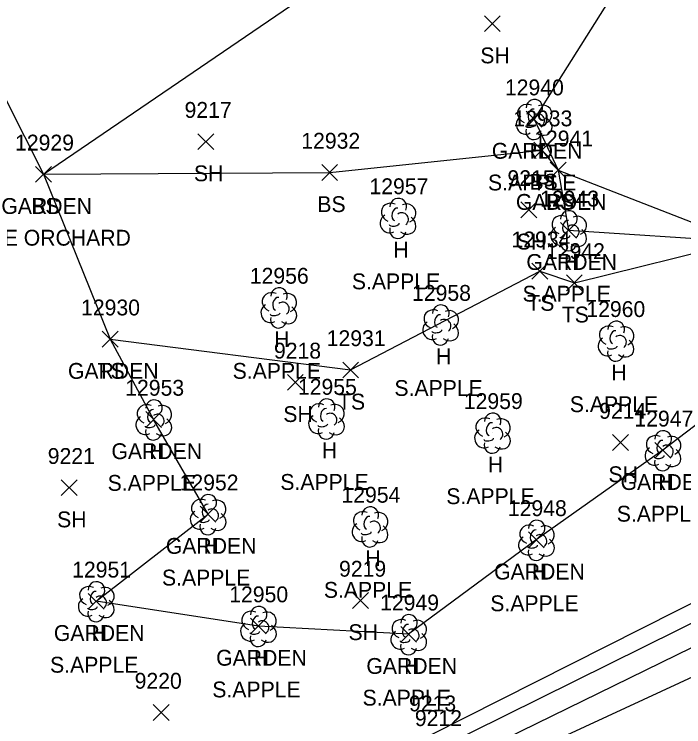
# Model space of a CAD drawing. Extents: x 1482574 to 1485769, y 580696 to 595649.
# Drawn here: x 1483403.4 to 1483487.9, y 583715.7 to 583805.6 of the extents above; entities that cross this region are included whole.
import ezdxf

# ---------------------------------------------------------------- set-up
doc = ezdxf.new("R2010")
doc.units = 0
for name, color, linetype in [('L_A', 7, 'Continuous'), ('L_C', 7, 'Continuous'), ('L_I', 7, 'Continuous'), ('L_TIC', 7, 'Continuous'), ('LAPB', 7, 'Continuous'), ('LELB', 7, 'Continuous'), ('LTD', 7, 'Continuous')]:
    doc.layers.add(name, color=color, linetype=linetype)

msp = doc.modelspace()

# ---------------------------------------------------------------- linework, layer by layer
at = {"layer": 'L_TIC'}
for points in [[(1483462.746, 583803.39), (1483464.746, 583805.39)], [(1483464.746, 583803.39), (1483462.746, 583805.39)], [(1483468.012, 583791.352), (1483470.012, 583793.352)], [(1483470.012, 583791.352), (1483468.012, 583793.352)], [(1483426.591, 583788.512), (1483428.591, 583790.512)], [(1483428.591, 583788.512), (1483426.591, 583790.512)], [(1483469, 583787.443), (1483471, 583789.443)], [(1483471, 583787.443), (1483469, 583789.443)], [(1483471.053, 583784.904), (1483473.053, 583786.904)], [(1483473.053, 583784.904), (1483471.053, 583786.904)], [(1483471.053, 583784.904), (1483473.053, 583786.904)], [(1483473.053, 583784.904), (1483471.053, 583786.904)], [(1483406.098, 583784.388), (1483408.098, 583786.388)], [(1483408.098, 583784.388), (1483406.098, 583786.388)], [(1483406.098, 583784.388), (1483408.098, 583786.388)], [(1483408.098, 583784.388), (1483406.098, 583786.388)], [(1483406.098, 583784.388), (1483408.098, 583786.388)], [(1483408.098, 583784.388), (1483406.098, 583786.388)], [(1483442.221, 583784.621), (1483444.221, 583786.621)], [(1483444.221, 583784.621), (1483442.221, 583786.621)], [(1483467.349, 583779.899), (1483469.349, 583781.899)], [(1483469.349, 583779.899), (1483467.349, 583781.899)], [(1483472.372, 583777.323), (1483474.372, 583779.323)], [(1483474.372, 583777.323), (1483472.372, 583779.323)], [(1483468.75, 583772.167), (1483470.75, 583774.167)], [(1483470.75, 583772.167), (1483468.75, 583774.167)], [(1483473.105, 583770.695), (1483475.105, 583772.695)], [(1483475.105, 583770.695), (1483473.105, 583772.695)], [(1483414.509, 583763.584), (1483416.509, 583765.584)], [(1483416.509, 583763.584), (1483414.509, 583765.584)], [(1483414.509, 583763.584), (1483416.509, 583765.584)], [(1483416.509, 583763.584), (1483414.509, 583765.584)], [(1483444.862, 583759.706), (1483446.862, 583761.706)], [(1483446.862, 583759.706), (1483444.862, 583761.706)], [(1483437.874, 583758.138), (1483439.874, 583760.138)], [(1483439.874, 583758.138), (1483437.874, 583760.138)], [(1483419.997, 583753.452), (1483421.997, 583755.452)], [(1483421.997, 583753.452), (1483419.997, 583755.452)], [(1483419.997, 583753.452), (1483421.997, 583755.452)], [(1483421.997, 583753.452), (1483419.997, 583755.452)], [(1483478.92, 583750.542), (1483480.92, 583752.542)], [(1483480.92, 583750.542), (1483478.92, 583752.542)], [(1483484.267, 583749.563), (1483486.267, 583751.563)], [(1483486.267, 583749.563), (1483484.267, 583751.563)], [(1483409.321, 583744.847), (1483411.321, 583746.847)], [(1483411.321, 583744.847), (1483409.321, 583746.847)], [(1483426.861, 583741.504), (1483428.861, 583743.504)], [(1483428.861, 583741.504), (1483426.861, 583743.504)], [(1483468.302, 583738.262), (1483470.302, 583740.262)], [(1483470.302, 583738.262), (1483468.302, 583740.262)], [(1483412.731, 583730.51), (1483414.731, 583732.51)], [(1483414.731, 583730.51), (1483412.731, 583732.51)], [(1483446.099, 583730.618), (1483448.099, 583732.618)], [(1483448.099, 583730.618), (1483446.099, 583732.618)], [(1483433.213, 583727.389), (1483435.213, 583729.389)], [(1483435.213, 583727.389), (1483433.213, 583729.389)], [(1483452.177, 583726.354), (1483454.177, 583728.354)], [(1483454.177, 583726.354), (1483452.177, 583728.354)], [(1483420.941, 583716.484), (1483422.941, 583718.484)], [(1483422.941, 583716.484), (1483420.941, 583718.484)]]:
    msp.add_lwpolyline(points, dxfattribs=at)
at = {"layer": 'LAPB'}
for points in [[(1483407.098, 583785.388), (1483457.151, 583819.538), (1483483.693, 583834.911), (1483504.169, 583836.193), (1483507.415, 583821.618), (1483487.422, 583821.546), (1483469.012, 583792.352), (1483472.053, 583785.904), (1483473.372, 583778.323), (1483495.211, 583776.909), (1483501.09, 583762.602), (1483485.267, 583750.563), (1483469.302, 583739.262), (1483453.177, 583727.354), (1483434.213, 583728.389), (1483413.731, 583731.51), (1483427.861, 583742.504), (1483420.997, 583754.452)], [(1483407.098, 583785.388), (1483415.509, 583764.584), (1483420.997, 583754.452)]]:
    msp.add_lwpolyline(points, dxfattribs=at)
at = {"layer": 'LELB'}
for points in [[(1483412.993, 583953.41), (1483376.308, 583950.603), (1483347.963, 583948.288), (1483347.425, 583940.855), (1483361.028, 583929.419), (1483369.45, 583895.738), (1483363.519, 583863.257), (1483360.225, 583832.996), (1483366.191, 583824.042), (1483377.991, 583824.378), (1483392.585, 583814.15), (1483407.098, 583785.388), (1483443.221, 583785.621), (1483470, 583788.443), (1483472.053, 583785.904), (1483495.211, 583776.909)], [(1483415.509, 583764.584), (1483445.862, 583760.706), (1483469.75, 583773.167), (1483474.105, 583771.695), (1483495.211, 583776.909)], [(1483514.526, 583764.079), (1483503.139, 583747.041), (1483491.436, 583732.543), (1483455.924, 583714.627)], [(1483516.587, 583760.804), (1483505.16, 583745.335), (1483491.58, 583730.063), (1483456.662, 583712.773)], [(1483519.753, 583756.378), (1483509.051, 583742.113), (1483492.827, 583727.592), (1483457.502, 583710.286)], [(1483520.563, 583751.651), (1483510.57, 583739.82), (1483494.166, 583724.321), (1483459.52, 583708.314)]]:
    msp.add_lwpolyline(points, dxfattribs=at)
at = {"layer": 'LTD'}
for p, q in [((1483469.012, 583792.352), (1483469.012, 583792.352)), ((1483469.012, 583792.352), (1483469.012, 583792.352)), ((1483451.828, 583779.879), (1483451.828, 583779.879)), ((1483451.828, 583779.879), (1483451.828, 583779.879)), ((1483473.372, 583778.323), (1483473.372, 583778.323)), ((1483473.372, 583778.323), (1483473.372, 583778.323)), ((1483436.781, 583768.585), (1483436.781, 583768.585)), ((1483436.781, 583768.585), (1483436.781, 583768.585)), ((1483457.201, 583766.424), (1483457.201, 583766.424)), ((1483457.201, 583766.424), (1483457.201, 583766.424)), ((1483479.339, 583764.383), (1483479.339, 583764.383)), ((1483479.339, 583764.383), (1483479.339, 583764.383)), ((1483420.997, 583754.452), (1483420.997, 583754.452)), ((1483420.997, 583754.452), (1483420.997, 583754.452)), ((1483442.798, 583754.572), (1483442.798, 583754.572)), ((1483442.798, 583754.572), (1483442.798, 583754.572)), ((1483463.749, 583752.774), (1483463.749, 583752.774)), ((1483463.749, 583752.774), (1483463.749, 583752.774)), ((1483485.267, 583750.563), (1483485.267, 583750.563)), ((1483485.267, 583750.563), (1483485.267, 583750.563)), ((1483427.861, 583742.504), (1483427.861, 583742.504)), ((1483427.861, 583742.504), (1483427.861, 583742.504)), ((1483448.293, 583740.954), (1483448.293, 583740.954)), ((1483448.293, 583740.954), (1483448.293, 583740.954)), ((1483469.302, 583739.262), (1483469.302, 583739.262)), ((1483469.302, 583739.262), (1483469.302, 583739.262)), ((1483413.731, 583731.51), (1483413.731, 583731.51)), ((1483413.731, 583731.51), (1483413.731, 583731.51)), ((1483434.213, 583728.389), (1483434.213, 583728.389)), ((1483434.213, 583728.389), (1483434.213, 583728.389)), ((1483453.177, 583727.354), (1483453.177, 583727.354)), ((1483453.177, 583727.354), (1483453.177, 583727.354))]:
    msp.add_line(p, q, dxfattribs=at)
for centre in [(1483469.059, 583793.786), (1483451.875, 583781.313), (1483473.419, 583779.757), (1483436.827, 583770.019), (1483457.248, 583767.858), (1483479.386, 583765.817), (1483442.845, 583756.006), (1483421.044, 583755.886), (1483463.796, 583754.208), (1483485.314, 583751.997), (1483427.908, 583743.938), (1483448.34, 583742.388), (1483469.349, 583740.696), (1483413.778, 583732.944), (1483434.259, 583729.823), (1483453.224, 583728.788)]:
    msp.add_arc(centre, 1.047, 335.52715, 180.95627, dxfattribs=at)
for centre, major_axis, ratio, start_param, end_param in [((1483468.22, 583793.019), (1.21, -0.512), 0.895232, 1.570796, 4.712389), ((1483470.053, 583792.936), (-1.141, -0.483), 0.949671, 1.570796, 4.712389), ((1483468.803, 583792.81), (-0.208, -0.792), 0.645439, 3.141593, 6.283185), ((1483469.512, 583792.186), (-0.5, 0.667), 0.989748, 3.141593, 6.283185), ((1483467.929, 583791.644), (0.584, -1.042), 0.959034, 3.141593, 6.283185), ((1483470.012, 583791.519), (-1.09, 0.792), 0.841452, 1.570796, 4.712389), ((1483468.554, 583791.602), (-0.625, -0.083), 0.423636, 0, 3.141593), ((1483469.012, 583790.852), (0.265, 1.061), 0.942809, 1.570796, 4.712389), ((1483451.036, 583780.546), (1.21, -0.512), 0.895232, 1.570796, 4.712389), ((1483452.87, 583780.463), (-1.141, -0.483), 0.949671, 1.570796, 4.712389), ((1483451.62, 583780.338), (-0.208, -0.792), 0.645439, 3.141593, 6.283185), ((1483452.328, 583779.713), (-0.5, 0.667), 0.989748, 3.141593, 6.283185), ((1483472.58, 583778.989), (1.21, -0.512), 0.895232, 1.570796, 4.712389), ((1483450.745, 583779.171), (0.584, -1.042), 0.959034, 3.141593, 6.283185), ((1483452.828, 583779.046), (-1.09, 0.792), 0.841452, 1.570796, 4.712389), ((1483473.163, 583778.781), (-0.208, -0.792), 0.645439, 3.141593, 6.283185), ((1483474.413, 583778.906), (-1.141, -0.483), 0.949671, 1.570796, 4.712389), ((1483451.828, 583778.379), (0.265, 1.061), 0.942809, 1.570796, 4.712389), ((1483451.37, 583779.129), (-0.625, -0.083), 0.423636, 0, 3.141593), ((1483472.289, 583777.614), (0.584, -1.042), 0.959034, 3.141593, 6.283185), ((1483473.872, 583778.156), (-0.5, 0.667), 0.989748, 3.141593, 6.283185), ((1483472.914, 583777.573), (-0.625, -0.083), 0.423636, 0, 3.141593), ((1483474.372, 583777.49), (-1.09, 0.792), 0.841452, 1.570796, 4.712389), ((1483473.372, 583776.823), (0.265, 1.061), 0.942809, 1.570796, 4.712389), ((1483435.989, 583769.252), (1.21, -0.512), 0.895232, 1.570796, 4.712389), ((1483437.822, 583769.169), (-1.141, -0.483), 0.949671, 1.570796, 4.712389), ((1483436.572, 583769.044), (-0.208, -0.792), 0.645439, 3.141593, 6.283185), ((1483435.698, 583767.877), (0.584, -1.042), 0.959034, 3.141593, 6.283185), ((1483437.281, 583768.419), (-0.5, 0.667), 0.989748, 3.141593, 6.283185), ((1483437.781, 583767.752), (-1.09, 0.792), 0.841452, 1.570796, 4.712389), ((1483436.323, 583767.835), (-0.625, -0.083), 0.423636, 0, 3.141593), ((1483456.41, 583767.091), (1.21, -0.512), 0.895232, 1.570796, 4.712389), ((1483456.993, 583766.883), (-0.208, -0.792), 0.645439, 3.141593, 6.283185), ((1483458.243, 583767.008), (-1.141, -0.483), 0.949671, 1.570796, 4.712389), ((1483436.781, 583767.085), (0.265, 1.061), 0.942809, 1.570796, 4.712389), ((1483457.701, 583766.258), (-0.5, 0.667), 0.989748, 3.141593, 6.283185), ((1483456.118, 583765.716), (0.584, -1.042), 0.959034, 3.141593, 6.283185), ((1483458.202, 583765.591), (-1.09, 0.792), 0.841452, 1.570796, 4.712389), ((1483478.547, 583765.049), (1.21, -0.512), 0.895232, 1.570796, 4.712389), ((1483480.38, 583764.966), (-1.141, -0.483), 0.949671, 1.570796, 4.712389), ((1483457.202, 583764.924), (0.265, 1.061), 0.942809, 1.570796, 4.712389), ((1483456.743, 583765.674), (-0.625, -0.083), 0.423636, 0, 3.141593), ((1483479.13, 583764.841), (-0.208, -0.792), 0.645439, 3.141593, 6.283185), ((1483479.839, 583764.216), (-0.5, 0.667), 0.989748, 3.141593, 6.283185), ((1483478.256, 583763.674), (0.584, -1.042), 0.959034, 3.141593, 6.283185), ((1483480.339, 583763.55), (-1.09, 0.792), 0.841452, 1.570796, 4.712389), ((1483478.881, 583763.633), (-0.625, -0.083), 0.423636, 0, 3.141593), ((1483479.339, 583762.883), (0.265, 1.061), 0.942809, 1.570796, 4.712389), ((1483420.205, 583755.119), (1.21, -0.512), 0.895232, 1.570796, 4.712389), ((1483422.038, 583755.036), (-1.141, -0.483), 0.949671, 1.570796, 4.712389), ((1483442.006, 583755.239), (1.21, -0.512), 0.895232, 1.570796, 4.712389), ((1483443.84, 583755.156), (-1.141, -0.483), 0.949671, 1.570796, 4.712389), ((1483420.788, 583754.91), (-0.208, -0.792), 0.645439, 3.141593, 6.283185), ((1483421.497, 583754.285), (-0.5, 0.667), 0.989748, 3.141593, 6.283185), ((1483442.59, 583755.03), (-0.208, -0.792), 0.645439, 3.141593, 6.283185), ((1483443.298, 583754.405), (-0.5, 0.667), 0.989748, 3.141593, 6.283185), ((1483419.914, 583753.744), (0.584, -1.042), 0.959034, 3.141593, 6.283185), ((1483421.997, 583753.619), (-1.09, 0.792), 0.841452, 1.570796, 4.712389), ((1483441.715, 583753.863), (0.584, -1.042), 0.959034, 3.141593, 6.283185), ((1483443.798, 583753.739), (-1.09, 0.792), 0.841452, 1.570796, 4.712389), ((1483462.957, 583753.44), (1.21, -0.512), 0.895232, 1.570796, 4.712389), ((1483464.79, 583753.357), (-1.141, -0.483), 0.949671, 1.570796, 4.712389), ((1483420.539, 583753.702), (-0.625, -0.083), 0.423636, 0, 3.141593), ((1483442.34, 583753.822), (-0.625, -0.083), 0.423636, 0, 3.141593), ((1483463.54, 583753.232), (-0.208, -0.792), 0.645439, 3.141593, 6.283185), ((1483464.249, 583752.607), (-0.5, 0.667), 0.989748, 3.141593, 6.283185), ((1483420.997, 583752.952), (0.265, 1.061), 0.942809, 1.570796, 4.712389), ((1483442.798, 583753.072), (0.265, 1.061), 0.942809, 1.570796, 4.712389), ((1483462.666, 583752.065), (0.584, -1.042), 0.959034, 3.141593, 6.283185), ((1483464.749, 583751.941), (-1.09, 0.792), 0.841452, 1.570796, 4.712389), ((1483484.475, 583751.23), (1.21, -0.512), 0.895232, 1.570796, 4.712389), ((1483486.309, 583751.147), (-1.141, -0.483), 0.949671, 1.570796, 4.712389), ((1483463.291, 583752.024), (-0.625, -0.083), 0.423636, 0, 3.141593), ((1483485.059, 583751.022), (-0.208, -0.792), 0.645439, 3.141593, 6.283185), ((1483463.749, 583751.274), (0.265, 1.061), 0.942809, 1.570796, 4.712389), ((1483484.184, 583749.855), (0.584, -1.042), 0.959034, 3.141593, 6.283185), ((1483485.767, 583750.397), (-0.5, 0.667), 0.989748, 3.141593, 6.283185), ((1483484.809, 583749.813), (-0.625, -0.083), 0.423636, 0, 3.141593), ((1483486.267, 583749.73), (-1.09, 0.792), 0.841452, 1.570796, 4.712389), ((1483485.267, 583749.063), (0.265, 1.061), 0.942809, 1.570796, 4.712389), ((1483427.069, 583743.171), (1.21, -0.512), 0.895232, 1.570796, 4.712389), ((1483428.903, 583743.088), (-1.141, -0.483), 0.949671, 1.570796, 4.712389), ((1483427.653, 583742.963), (-0.208, -0.792), 0.645439, 3.141593, 6.283185), ((1483426.778, 583741.796), (0.584, -1.042), 0.959034, 3.141593, 6.283185), ((1483428.361, 583742.338), (-0.5, 0.667), 0.989748, 3.141593, 6.283185), ((1483428.861, 583741.671), (-1.09, 0.792), 0.841452, 1.570796, 4.712389), ((1483447.501, 583741.621), (1.21, -0.512), 0.895232, 1.570796, 4.712389), ((1483449.335, 583741.538), (-1.141, -0.483), 0.949671, 1.570796, 4.712389), ((1483427.403, 583741.754), (-0.625, -0.083), 0.423636, 0, 3.141593), ((1483448.085, 583741.412), (-0.208, -0.792), 0.645439, 3.141593, 6.283185), ((1483448.793, 583740.787), (-0.5, 0.667), 0.989748, 3.141593, 6.283185), ((1483427.862, 583741.004), (0.265, 1.061), 0.942809, 1.570796, 4.712389), ((1483447.21, 583740.245), (0.584, -1.042), 0.959034, 3.141593, 6.283185), ((1483449.293, 583740.121), (-1.09, 0.792), 0.841452, 1.570796, 4.712389), ((1483468.51, 583739.928), (1.21, -0.512), 0.895232, 1.570796, 4.712389), ((1483470.344, 583739.845), (-1.141, -0.483), 0.949671, 1.570796, 4.712389), ((1483447.835, 583740.204), (-0.625, -0.083), 0.423636, 0, 3.141593), ((1483469.094, 583739.72), (-0.208, -0.792), 0.645439, 3.141593, 6.283185), ((1483469.802, 583739.095), (-0.5, 0.667), 0.989748, 3.141593, 6.283185), ((1483448.294, 583739.454), (0.265, 1.061), 0.942809, 1.570796, 4.712389), ((1483468.219, 583738.553), (0.584, -1.042), 0.959034, 3.141593, 6.283185), ((1483470.302, 583738.429), (-1.09, 0.792), 0.841452, 1.570796, 4.712389), ((1483468.844, 583738.512), (-0.625, -0.083), 0.423636, 0, 3.141593), ((1483469.302, 583737.762), (0.265, 1.061), 0.942809, 1.570796, 4.712389), ((1483412.939, 583732.177), (1.21, -0.512), 0.895232, 1.570796, 4.712389), ((1483413.523, 583731.968), (-0.208, -0.792), 0.645439, 3.141593, 6.283185), ((1483414.773, 583732.094), (-1.141, -0.483), 0.949671, 1.570796, 4.712389), ((1483412.648, 583730.802), (0.584, -1.042), 0.959034, 3.141593, 6.283185), ((1483414.231, 583731.344), (-0.5, 0.667), 0.989748, 3.141593, 6.283185), ((1483414.731, 583730.677), (-1.09, 0.792), 0.841452, 1.570796, 4.712389), ((1483413.731, 583730.01), (0.265, 1.061), 0.942809, 1.570796, 4.712389), ((1483413.273, 583730.76), (-0.625, -0.083), 0.423636, 0, 3.141593), ((1483433.421, 583729.056), (1.21, -0.512), 0.895232, 1.570796, 4.712389), ((1483435.254, 583728.973), (-1.141, -0.483), 0.949671, 1.570796, 4.712389), ((1483434.004, 583728.847), (-0.208, -0.792), 0.645439, 3.141593, 6.283185), ((1483434.713, 583728.223), (-0.5, 0.667), 0.989748, 3.141593, 6.283185), ((1483452.386, 583728.021), (1.21, -0.512), 0.895232, 1.570796, 4.712389), ((1483454.219, 583727.938), (-1.141, -0.483), 0.949671, 1.570796, 4.712389), ((1483433.13, 583727.681), (0.584, -1.042), 0.959034, 3.141593, 6.283185), ((1483435.213, 583727.556), (-1.09, 0.792), 0.841452, 1.570796, 4.712389), ((1483452.969, 583727.813), (-0.208, -0.792), 0.645439, 3.141593, 6.283185), ((1483433.755, 583727.639), (-0.625, -0.083), 0.423636, 0, 3.141593), ((1483452.094, 583726.646), (0.584, -1.042), 0.959034, 3.141593, 6.283185), ((1483453.677, 583727.188), (-0.5, 0.667), 0.989748, 3.141593, 6.283185), ((1483454.178, 583726.521), (-1.09, 0.792), 0.841452, 1.570796, 4.712389), ((1483434.213, 583726.889), (0.265, 1.061), 0.942809, 1.570796, 4.712389), ((1483452.719, 583726.604), (-0.625, -0.083), 0.423636, 0, 3.141593), ((1483453.178, 583725.854), (0.265, 1.061), 0.942809, 1.570796, 4.712389)]:
    msp.add_ellipse(centre, major_axis=major_axis, ratio=ratio, start_param=start_param, end_param=end_param, dxfattribs=at)

# ---------------------------------------------------------------- texts
at = {"layer": 'L_A'}
for s, p in [('SH', (1483462.234, 583799.39)), ('GARDEN', (1483463.681, 583787.352)), ('H', (1483468.445, 583787.352)), ('SH', (1483426.079, 583784.512)), ('BS', (1483468.441, 583783.443)), ('GARDEN', (1483401.768, 583780.388)), ('GARDEN', (1483401.768, 583780.388)), ('BS', (1483405.539, 583780.388)), ('BS', (1483441.662, 583780.621)), ('GARDEN', (1483466.723, 583780.904)), ('BS', (1483470.494, 583780.904)), ('SH', (1483466.837, 583775.899)), ('H', (1483451.261, 583774.879)), ('GARDEN', (1483468.041, 583773.323)), ('H', (1483472.805, 583773.323)), ('TS', (1483468.159, 583768.167)), ('TS', (1483472.515, 583766.695)), ('H', (1483436.214, 583763.585)), ('H', (1483456.635, 583761.424)), ('GARDEN', (1483410.178, 583759.584)), ('TS', (1483413.918, 583759.584)), ('H', (1483478.772, 583759.383)), ('TS', (1483444.272, 583755.706)), ('SH', (1483437.362, 583754.138)), ('H', (1483442.231, 583749.572)), ('GARDEN', (1483415.666, 583749.452)), ('GARDEN', (1483415.666, 583749.452)), ('H', (1483420.43, 583749.452)), ('H', (1483463.182, 583747.774)), ('SH', (1483478.408, 583746.542)), ('GARDEN', (1483479.936, 583745.563)), ('H', (1483484.7, 583745.563)), ('SH', (1483408.809, 583740.847)), ('GARDEN', (1483422.531, 583737.504)), ('H', (1483427.294, 583737.504)), ('H', (1483447.726, 583735.954)), ('GARDEN', (1483463.971, 583734.262)), ('H', (1483468.735, 583734.262)), ('GARDEN', (1483408.4, 583726.51)), ('H', (1483413.164, 583726.51)), ('SH', (1483445.587, 583726.618)), ('GARDEN', (1483428.882, 583723.389)), ('H', (1483433.646, 583723.389)), ('GARDEN', (1483447.847, 583722.354)), ('H', (1483452.61, 583722.354))]:
    msp.add_text(s, height=2, dxfattribs=at).set_placement(p)
at = {"layer": 'L_C'}
for s, p in [('S.APPLE', (1483463.201, 583783.352)), ('APPLE ORCHARD', (1483395.232, 583776.388)), ('APPLE ORCHARD', (1483395.232, 583776.388)), ('S.APPLE', (1483446.017, 583770.879)), ('S.APPLE', (1483467.561, 583769.323)), ('S.APPLE', (1483430.97, 583759.585)), ('S.APPLE', (1483451.39, 583757.424)), ('S.APPLE', (1483473.528, 583755.383)), ('S.APPLE', (1483415.186, 583745.452)), ('S.APPLE', (1483436.987, 583745.572)), ('S.APPLE', (1483457.938, 583743.774)), ('S.APPLE', (1483479.456, 583741.563)), ('S.APPLE', (1483422.05, 583733.504)), ('S.APPLE', (1483442.482, 583731.954)), ('S.APPLE', (1483463.491, 583730.262)), ('S.APPLE', (1483407.92, 583722.51)), ('S.APPLE', (1483428.402, 583719.389)), ('S.APPLE', (1483447.366, 583718.354))]:
    msp.add_text(s, height=2, dxfattribs=at).set_placement(p)
at = {"layer": 'L_I'}
for s, p in [('12940', (1483465.335, 583795.352)), ('12940', (1483465.335, 583795.352)), ('9217', (1483424.898, 583792.512)), ('12933', (1483466.409, 583791.443)), ('12929', (1483403.5, 583788.388)), ('12929', (1483403.5, 583788.388)), ('12929', (1483403.5, 583788.388)), ('12932', (1483439.631, 583788.621)), ('12941', (1483469.03, 583788.904)), ('12941', (1483469.03, 583788.904)), ('9215', (1483465.656, 583783.899)), ('12957', (1483448.237, 583782.879)), ('12943', (1483469.781, 583781.323)), ('12943', (1483469.781, 583781.323)), ('12934', (1483466.159, 583776.167)), ('12942', (1483470.515, 583774.695)), ('12956', (1483433.135, 583771.585)), ('12958', (1483453.611, 583769.424)), ('12930', (1483411.831, 583767.584)), ('12930', (1483411.831, 583767.584)), ('12960', (1483475.614, 583767.383)), ('12931', (1483442.839, 583763.706)), ('9218', (1483436.181, 583762.138)), ('12953', (1483417.406, 583757.452)), ('12953', (1483417.406, 583757.452)), ('12953', (1483417.406, 583757.452)), ('12955', (1483439.207, 583757.572)), ('12959', (1483460.15, 583755.774)), ('9214', (1483477.227, 583754.542)), ('12947', (1483481.677, 583753.563)), ('12947', (1483481.677, 583753.563)), ('9221', (1483407.628, 583748.847)), ('12952', (1483424.271, 583745.504)), ('12952', (1483424.271, 583745.504)), ('12954', (1483444.703, 583743.954)), ('12948', (1483465.711, 583742.262)), ('12948', (1483465.711, 583742.262)), ('12951', (1483410.707, 583734.51)), ('12951', (1483410.707, 583734.51)), ('9219', (1483444.398, 583734.618)), ('12950', (1483430.536, 583731.389)), ('12950', (1483430.536, 583731.389)), ('12949', (1483449.579, 583730.354)), ('12949', (1483449.579, 583730.354)), ('9220', (1483418.595, 583720.484)), ('9213', (1483453.231, 583717.627)), ('9212', (1483453.969, 583715.773))]:
    msp.add_text(s, height=2, dxfattribs=at).set_placement(p)

doc.saveas('drawing.dxf')
